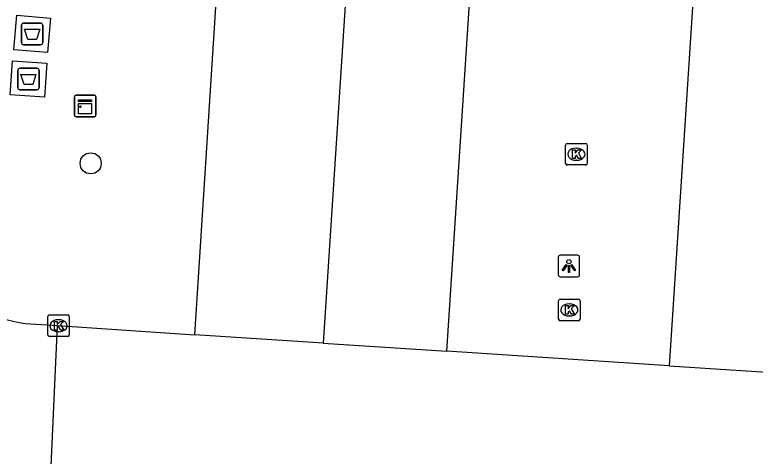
# Model space of a CAD drawing. Extents: x 161848 to 162726, y 385382 to 386521.
# Drawn here: x 162018.35 to 162052.73, y 385590.01 to 385610.5 of the extents above; entities that cross this region are included whole.
import ezdxf

# ---------------------------------------------------------------- set-up
doc = ezdxf.new("R2010")
doc.units = 0
for name, color, linetype in [('IMGEO_Afval_apart_plaats', 7, 'Continuous'), ('IMGEO_Boom', 7, 'Continuous'), ('IMGEO_Kast', 7, 'Continuous'), ('IMGEO_Kolk', 7, 'Continuous'), ('IMGEO_Lichtpunt', 7, 'Continuous'), ('IMGEO_Rijbaan_lokaal_open', 7, 'Continuous'), ('IMGEO_Voetpad_gesloten', 7, 'Continuous'), ('IMGEO_Voetpad_open', 7, 'Continuous')]:
    doc.layers.add(name, color=color, linetype=linetype)

msp = doc.modelspace()

# ---------------------------------------------------------------- linework, layer by layer
at = {"layer": 'IMGEO_Afval_apart_plaats'}
for p, q in [((162018.657, 385609.213), (162018.657, 385610.013)), ((162018.657, 385610.013), (162018.657, 385609.213)), ((162018.757, 385610.113), (162019.547, 385610.113)), ((162019.547, 385610.113), (162018.757, 385610.113)), ((162019.647, 385610.013), (162019.647, 385609.213)), ((162019.647, 385609.213), (162019.647, 385610.013)), ((162019.547, 385609.113), (162018.757, 385609.113)), ((162018.757, 385609.113), (162019.547, 385609.113)), ((162018.586, 385608.018), (162019.376, 385608.018)), ((162019.376, 385608.018), (162018.586, 385608.018)), ((162018.486, 385607.118), (162018.486, 385607.918)), ((162018.486, 385607.918), (162018.486, 385607.118)), ((162019.476, 385607.918), (162019.476, 385607.118)), ((162019.476, 385607.118), (162019.476, 385607.918)), ((162019.376, 385607.018), (162018.586, 385607.018)), ((162018.586, 385607.018), (162019.376, 385607.018))]:
    msp.add_line(p, q, dxfattribs=at)
for points in [[(162018.8, 385609.827), (162019.504, 385609.827), (162019.355, 385609.357), (162018.949, 385609.357), (162018.8, 385609.827)], [(162018.629, 385607.732), (162019.333, 385607.732), (162019.184, 385607.262), (162018.778, 385607.262), (162018.629, 385607.732)]]:
    msp.add_lwpolyline(points, dxfattribs=at)
for centre, start, end in [((162018.757, 385610.013), 90, 180), ((162018.757, 385610.013), 90, 180), ((162019.547, 385610.013), 0, 90), ((162019.547, 385610.013), 360, 90), ((162018.757, 385609.213), 180, 270), ((162018.757, 385609.213), 180, 270), ((162019.547, 385609.213), 270, 0), ((162019.547, 385609.213), 270, 0), ((162018.586, 385607.918), 90, 180), ((162018.586, 385607.918), 90, 180), ((162019.376, 385607.918), 0, 90), ((162019.376, 385607.918), 360, 90), ((162018.586, 385607.118), 180, 270), ((162018.586, 385607.118), 180, 270), ((162019.376, 385607.118), 270, 0), ((162019.376, 385607.118), 270, 0)]:
    msp.add_arc(centre, 0.1, start, end, dxfattribs=at)
at = {"layer": 'IMGEO_Boom'}
msp.add_circle((162021.871, 385603.603), 0.489, dxfattribs=at)
at = {"layer": 'IMGEO_Kast'}
for p, q in [((162021.114, 385605.843), (162021.114, 385606.684)), ((162021.114, 385606.684), (162021.114, 385605.843)), ((162021.189, 385606.768), (162022.03, 385606.768)), ((162022.03, 385606.768), (162021.189, 385606.768)), ((162022.114, 385606.693), (162022.114, 385605.852)), ((162022.114, 385605.852), (162022.114, 385606.693)), ((162022.039, 385605.768), (162021.198, 385605.768)), ((162021.198, 385605.768), (162022.039, 385605.768))]:
    msp.add_line(p, q, dxfattribs=at)
for points in [[(162021.309, 385606.558), (162021.909, 385606.558), (162021.909, 385606.473), (162021.309, 385606.473), (162021.309, 385606.558)], [(162021.309, 385606.383), (162021.909, 385606.383), (162021.909, 385605.894), (162021.309, 385605.894), (162021.309, 385606.383)]]:
    msp.add_lwpolyline(points, dxfattribs=at)
msp.add_circle((162021.393, 385606.232), 0.0377, dxfattribs=at)
for centre, start, end in [((162021.192, 385606.69), 92.4484, 184.2845), ((162021.192, 385606.69), 92.4484, 184.2845), ((162022.036, 385606.69), 2.4484, 94.2845), ((162022.036, 385606.69), 2.4484, 94.2845), ((162021.192, 385605.846), 182.4484, 274.2845), ((162021.192, 385605.846), 182.4484, 274.2845), ((162022.036, 385605.846), 272.4484, 4.2845), ((162022.036, 385605.846), 272.4484, 4.2845)]:
    msp.add_arc(centre, 0.0779, start, end, dxfattribs=at)
at = {"layer": 'IMGEO_Kolk'}
for p, q in [((162043.998, 385604.526), (162044.85, 385604.526)), ((162043.923, 385603.6), (162043.923, 385604.452)), ((162044.411, 385604.306), (162044.436, 385604.306)), ((162044.924, 385604.452), (162044.924, 385603.6)), ((162044.85, 385603.526), (162043.998, 385603.526)), ((162044.434, 385603.746), (162044.409, 385603.746)), ((162043.672, 385597.298), (162044.524, 385597.298)), ((162043.597, 385596.372), (162043.597, 385597.224)), ((162044.085, 385597.078), (162044.11, 385597.078)), ((162044.598, 385597.224), (162044.598, 385596.372)), ((162019.878, 385595.639), (162019.878, 385596.491)), ((162019.953, 385596.565), (162020.805, 385596.565)), ((162020.366, 385596.345), (162020.391, 385596.345)), ((162020.879, 385596.491), (162020.879, 385595.639)), ((162044.524, 385596.298), (162043.672, 385596.298)), ((162044.108, 385596.518), (162044.083, 385596.518)), ((162020.805, 385595.565), (162019.953, 385595.565)), ((162020.389, 385595.785), (162020.364, 385595.785))]:
    msp.add_line(p, q, dxfattribs=at)
for points in [[(162043.998, 385604.526), (162044.85, 385604.526)], [(162043.923, 385603.6), (162043.923, 385604.452)], [(162044.244, 385604.226), (162044.367, 385604.226), (162044.367, 385604.075), (162044.497, 385604.226), (162044.661, 385604.226), (162044.515, 385604.075), (162044.668, 385603.826), (162044.516, 385603.826), (162044.431, 385603.99), (162044.367, 385603.923), (162044.367, 385603.826), (162044.244, 385603.826), (162044.244, 385604.226)], [(162044.924, 385604.452), (162044.924, 385603.6)], [(162044.85, 385603.526), (162043.998, 385603.526)], [(162043.672, 385597.298), (162044.524, 385597.298)], [(162043.597, 385596.372), (162043.597, 385597.224)], [(162043.918, 385596.998), (162044.041, 385596.998), (162044.041, 385596.847), (162044.171, 385596.998), (162044.335, 385596.998), (162044.189, 385596.847), (162044.342, 385596.598), (162044.19, 385596.598), (162044.105, 385596.762), (162044.041, 385596.695), (162044.041, 385596.598), (162043.918, 385596.598), (162043.918, 385596.998)], [(162044.598, 385597.224), (162044.598, 385596.372)], [(162019.878, 385595.639), (162019.878, 385596.491)], [(162019.953, 385596.565), (162020.805, 385596.565)], [(162020.199, 385596.265), (162020.322, 385596.265), (162020.322, 385596.114), (162020.452, 385596.265), (162020.616, 385596.265), (162020.47, 385596.114), (162020.623, 385595.865), (162020.471, 385595.865), (162020.386, 385596.029), (162020.322, 385595.962), (162020.322, 385595.865), (162020.199, 385595.865), (162020.199, 385596.265)], [(162020.879, 385596.491), (162020.879, 385595.639)], [(162044.524, 385596.298), (162043.672, 385596.298)], [(162020.805, 385595.565), (162019.953, 385595.565)]]:
    msp.add_lwpolyline(points, dxfattribs=at)
for centre, start, end in [((162044, 385604.45), 91.552, 178.448), ((162044, 385604.45), 91.552, 178.448), ((162044.848, 385604.45), 1.552, 88.448), ((162044.848, 385604.45), 1.552, 88.448), ((162044, 385603.602), 181.552, 268.448), ((162044, 385603.602), 181.552, 268.448), ((162044.848, 385603.602), 271.552, 358.448), ((162044.848, 385603.602), 271.552, 358.448), ((162043.674, 385597.222), 91.552, 178.448), ((162043.674, 385597.222), 91.552, 178.448), ((162044.522, 385597.222), 1.552, 88.448), ((162044.522, 385597.222), 1.552, 88.448), ((162019.955, 385596.489), 91.552, 178.448), ((162019.955, 385596.489), 91.552, 178.448), ((162020.803, 385596.489), 1.552, 88.448), ((162020.803, 385596.489), 1.552, 88.448), ((162043.674, 385596.374), 181.552, 268.448), ((162043.674, 385596.374), 181.552, 268.448), ((162044.522, 385596.374), 271.552, 358.448), ((162044.522, 385596.374), 271.552, 358.448), ((162019.955, 385595.641), 181.552, 268.448), ((162019.955, 385595.641), 181.552, 268.448), ((162020.803, 385595.641), 271.552, 358.448), ((162020.803, 385595.641), 271.552, 358.448)]:
    msp.add_arc(centre, 0.0765, start, end, dxfattribs=at)
for centre, major_axis, ratio, start_param, end_param in [((162044.41, 385604.026), (-0.387, 0.002), 0.722429, 4.712389, 7.853982), ((162044.435, 385604.026), (-0.39, 0.002), 0.717154, 1.570796, 4.712389), ((162044.084, 385596.798), (-0.387, 0.002), 0.722429, 4.712389, 7.853982), ((162044.109, 385596.798), (-0.39, 0.002), 0.717154, 1.570796, 4.712389), ((162020.365, 385596.065), (-0.387, 0.002), 0.722429, 4.712389, 7.853982), ((162020.39, 385596.065), (-0.39, 0.002), 0.717154, 1.570796, 4.712389)]:
    msp.add_ellipse(centre, major_axis=major_axis, ratio=ratio, start_param=start_param, end_param=end_param, dxfattribs=at)
at = {"layer": 'IMGEO_Lichtpunt'}
for p, q in [((162044.482, 385599.336), (162043.674, 385599.336)), ((162044.482, 385599.336), (162043.674, 385599.336)), ((162043.58, 385599.241), (162043.58, 385598.434)), ((162043.58, 385599.241), (162043.58, 385598.434)), ((162044.576, 385598.434), (162044.576, 385599.241)), ((162044.576, 385598.434), (162044.576, 385599.241)), ((162043.674, 385598.34), (162044.482, 385598.34)), ((162043.674, 385598.34), (162044.482, 385598.34))]:
    msp.add_line(p, q, dxfattribs=at)
for points in [[(162043.954, 385598.905), (162043.993, 385598.877), (162043.805, 385598.615), (162043.767, 385598.642), (162043.954, 385598.905)], [(162044.056, 385598.857), (162044.103, 385598.857), (162044.103, 385598.535), (162044.056, 385598.535), (162044.056, 385598.857)], [(162044.166, 385598.877), (162044.204, 385598.904), (162044.391, 385598.642), (162044.352, 385598.614), (162044.166, 385598.877)]]:
    msp.add_lwpolyline(points, dxfattribs=at)
msp.add_circle((162044.079, 385599.039), 0.0994, dxfattribs=at)
for centre, start, end in [((162043.674, 385599.241), 90, 180), ((162043.674, 385599.241), 90, 180), ((162044.482, 385599.241), 0, 90), ((162044.482, 385599.241), 0, 90), ((162043.674, 385598.434), 180, 270), ((162043.674, 385598.434), 180, 270), ((162044.482, 385598.434), 270, 0), ((162044.482, 385598.434), 270, 360)]:
    msp.add_arc(centre, 0.0946, start, end, dxfattribs=at)
at = {"layer": 'IMGEO_Rijbaan_lokaal_open'}
for points in [[(162028.532, 385624.17), (162034.529, 385623.787), (162032.666, 385595.254)], [(162038.406, 385594.88), (162040.269, 385623.421), (162050.597, 385622.756), (162048.733, 385594.205)], [(162018.823, 385596.169), (162020.337, 385596.068)], [(162020.024, 385589.221), (162020.337, 385596.068)], [(162020.337, 385596.068), (162026.711, 385595.643)], [(162032.666, 385595.254), (162026.711, 385595.643)], [(162032.666, 385595.254), (162038.406, 385594.88)], [(162048.733, 385594.205), (162038.406, 385594.88)], [(162048.733, 385594.205), (162054.943, 385593.8)]]:
    msp.add_lwpolyline(points, dxfattribs=at)
msp.add_arc((162019.533, 385601.633), 5.51, 171.0451, 262.596, dxfattribs=at)
at = {"layer": 'IMGEO_Voetpad_gesloten'}
for points in [[(162020.004, 385610.35), (162019.866, 385608.742), (162018.3, 385608.877), (162018.439, 385610.485), (162020.004, 385610.35)], [(162019.836, 385608.249), (162019.72, 385606.669), (162018.126, 385606.787), (162018.243, 385608.367), (162019.836, 385608.249)]]:
    msp.add_lwpolyline(points, dxfattribs=at)
at = {"layer": 'IMGEO_Voetpad_open'}
msp.add_lwpolyline([(162026.711, 385595.643), (162028.532, 385624.17)], dxfattribs=at)

doc.saveas('drawing.dxf')
